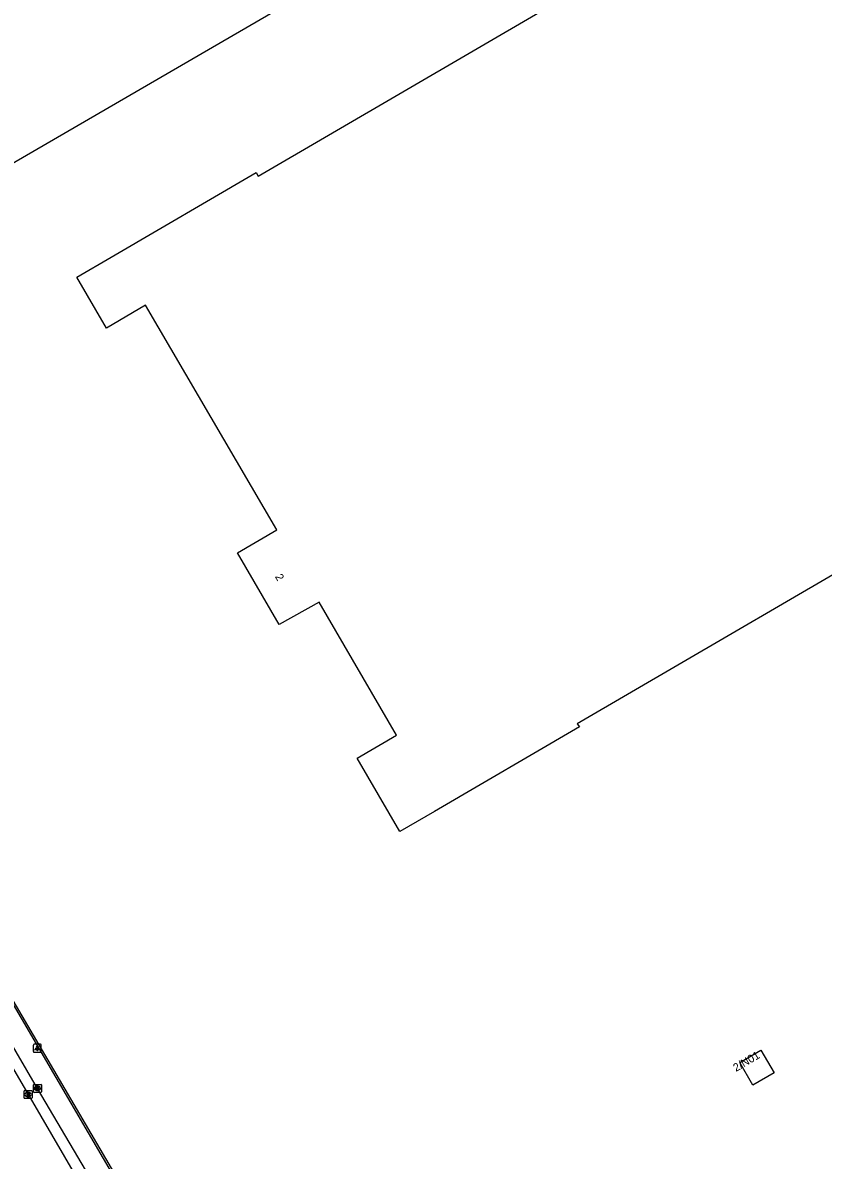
# Model space of a CAD drawing. Extents: x 157692 to 159670, y 381454 to 383289.
# Drawn here: x 159134 to 159234, y 382294.6 to 382436.7 of the extents above; entities that cross this region are included whole.
import ezdxf

# ---------------------------------------------------------------- set-up
doc = ezdxf.new("R2010")
doc.units = 0
for name, color, linetype in [('IMGEO_Hek', 7, 'Continuous'), ('IMGEO_Kolk', 7, 'Continuous'), ('IMGEO_Lichtpunt', 7, 'Continuous'), ('IMGEO_Pand', 7, 'Continuous'), ('IMGEO_Pand_nummerreeks', 7, 'Continuous'), ('IMGEO_Parkeervlak_open', 7, 'Continuous'), ('IMGEO_Rijbaan_lokaal_gesloten', 7, 'Continuous'), ('IMGEO_Rioolput', 7, 'Continuous')]:
    doc.layers.add(name, color=color, linetype=linetype)

msp = doc.modelspace()

# ---------------------------------------------------------------- linework, layer by layer
at = {"layer": 'IMGEO_Hek'}
msp.add_lwpolyline([(159161.83, 382265.49), (159159.39, 382269.72), (159159.15, 382269.54), (159145.08, 382293.58), (159087.73, 382391.41)], dxfattribs=at)
at = {"layer": 'IMGEO_Kolk'}
for p, q in [((159135.34, 382303.13), (159135.34, 382303.98)), ((159135.42, 382304.05), (159136.27, 382304.05)), ((159136.34, 382303.98), (159136.34, 382303.13)), ((159136.27, 382303.05), (159135.42, 382303.05)), ((159135.83, 382303.83), (159135.86, 382303.83)), ((159135.85, 382303.27), (159135.83, 382303.27))]:
    msp.add_line(p, q, dxfattribs=at)
for points in [[(159135.34, 382303.13), (159135.34, 382303.98)], [(159135.42, 382304.05), (159136.27, 382304.05)], [(159136.34, 382303.98), (159136.34, 382303.13)], [(159136.27, 382303.05), (159135.42, 382303.05)], [(159135.66, 382303.75), (159135.79, 382303.75), (159135.79, 382303.6), (159135.92, 382303.75), (159136.08, 382303.75), (159135.93, 382303.6), (159136.09, 382303.35), (159135.93, 382303.35), (159135.85, 382303.52), (159135.79, 382303.45), (159135.79, 382303.35), (159135.66, 382303.35), (159135.66, 382303.75)]]:
    msp.add_lwpolyline(points, dxfattribs=at)
for centre, start, end in [((159135.42, 382303.98), 91.552, 178.448), ((159135.42, 382303.98), 91.552, 178.448), ((159136.27, 382303.98), 1.552, 88.448), ((159136.27, 382303.98), 1.552, 88.448), ((159135.42, 382303.13), 181.552, 268.448), ((159135.42, 382303.13), 181.552, 268.448), ((159136.27, 382303.13), 271.552, 358.448), ((159136.27, 382303.13), 271.552, 358.448)]:
    msp.add_arc(centre, 0.0765, start, end, dxfattribs=at)
for centre, major_axis, ratio, start_param, end_param in [((159135.83, 382303.55), (-0.387, 0.002), 0.722429, 4.712389, 7.853982), ((159135.85, 382303.55), (-0.39, 0.002), 0.717154, 1.570796, 4.712389)]:
    msp.add_ellipse(centre, major_axis=major_axis, ratio=ratio, start_param=start_param, end_param=end_param, dxfattribs=at)
at = {"layer": 'IMGEO_Lichtpunt'}
for p, q in [((159135.33, 382308.97), (159135.33, 382308.16)), ((159135.33, 382308.97), (159135.33, 382308.16)), ((159136.23, 382309.06), (159135.43, 382309.06)), ((159136.23, 382309.06), (159135.43, 382309.06)), ((159136.33, 382308.16), (159136.33, 382308.97)), ((159136.33, 382308.16), (159136.33, 382308.97)), ((159135.43, 382308.07), (159136.23, 382308.07)), ((159135.43, 382308.07), (159136.23, 382308.07))]:
    msp.add_line(p, q, dxfattribs=at)
for points in [[(159135.71, 382308.63), (159135.74, 382308.61), (159135.56, 382308.34), (159135.52, 382308.37), (159135.71, 382308.63)], [(159135.81, 382308.59), (159135.85, 382308.59), (159135.85, 382308.26), (159135.81, 382308.26), (159135.81, 382308.59)], [(159135.92, 382308.61), (159135.96, 382308.63), (159136.14, 382308.37), (159136.1, 382308.34), (159135.92, 382308.61)]]:
    msp.add_lwpolyline(points, dxfattribs=at)
msp.add_circle((159135.83, 382308.77), 0.0994, dxfattribs=at)
for centre, start, end in [((159135.43, 382308.97), 90, 180), ((159135.43, 382308.97), 90, 180), ((159135.43, 382308.16), 180, 270), ((159135.43, 382308.16), 180, 270), ((159136.23, 382308.97), 0, 90), ((159136.23, 382308.97), 0, 90), ((159136.23, 382308.16), 270, 0), ((159136.23, 382308.16), 270, 360)]:
    msp.add_arc(centre, 0.0946, start, end, dxfattribs=at)
at = {"layer": 'IMGEO_Pand'}
for points in [[(159081.56, 382412.04), (159085.89, 382414.56), (159216.55, 382490.54), (159226.39, 382473.62), (159095.72, 382397.64), (159091.4, 382395.13)], [(159229.28, 382448.03), (159242.26, 382425.72), (159247.16, 382428.56), (159250.77, 382422.39), (159245.94, 382419.56), (159262.21, 382391.49), (159267.11, 382394.35), (159270.84, 382388.01), (159248.47, 382374.9), (159248.26, 382375.37), (159203.25, 382349.13), (159203.55, 382348.73), (159185.42, 382338.16), (159181.1, 382335.65)], [(159181.1, 382335.65), (159175.76, 382344.81), (159180.7, 382347.7), (159171.04, 382364.31), (159166.04, 382361.53), (159160.83, 382370.49), (159165.74, 382373.35), (159149.33, 382401.44), (159144.48, 382398.55), (159140.75, 382404.94), (159145.07, 382407.46), (159163.17, 382418.02), (159163.43, 382417.57), (159208.35, 382443.81)], [(159226.21, 382308.34), (159227.86, 382305.48), (159225.21, 382303.95), (159223.56, 382306.8), (159226.21, 382308.34)]]:
    msp.add_lwpolyline(points, dxfattribs=at)
at = {"layer": 'IMGEO_Parkeervlak_open'}
msp.add_lwpolyline([(159161.31, 382265.28), (159146.26, 382291.08), (159103.11, 382364.96), (159087.73, 382391.41)], dxfattribs=at)
at = {"layer": 'IMGEO_Rijbaan_lokaal_gesloten'}
for points in [[(159057.42, 382435.07), (159062.26, 382426.81), (159072.23, 382409.74), (159081.67, 382393.63), (159084.19, 382389.31), (159091.18, 382377.36), (159102.1, 382358.65), (159111.62, 382342.29), (159122.03, 382324.43), (159134.63, 382302.85), (159145.15, 382284.82), (159155.33, 382267.42), (159157.64, 382263.44), (159174.5, 382234.54)], [(159159.07, 382263.96), (159143.88, 382289.92), (159135.84, 382303.55), (159123.24, 382325.14), (159112.83, 382342.99), (159103.31, 382359.35), (159092.39, 382378.07), (159085.4, 382390.02), (159082.88, 382394.34), (159073.44, 382410.44), (159063.47, 382427.52), (159058.62, 382435.79)]]:
    msp.add_lwpolyline(points, dxfattribs=at)
at = {"layer": 'IMGEO_Rioolput'}
for p, q in [((159134.17, 382302.35), (159134.17, 382303.21)), ((159134.25, 382303.28), (159135.1, 382303.28)), ((159134.66, 382303.06), (159134.69, 382303.06)), ((159134.68, 382302.5), (159134.66, 382302.5)), ((159135.17, 382303.21), (159135.17, 382302.35)), ((159135.1, 382302.28), (159134.25, 382302.28))]:
    msp.add_line(p, q, dxfattribs=at)
for points in [[(159134.17, 382302.35), (159134.17, 382303.21)], [(159134.25, 382303.28), (159135.1, 382303.28)], [(159134.76, 382302.98), (159134.51, 382302.98), (159134.51, 382302.58)], [(159134.51, 382302.58), (159134.63, 382302.58), (159134.63, 382302.74), (159134.64, 382302.74)], [(159134.69, 382302.9), (159134.63, 382302.9), (159134.63, 382302.82)], [(159134.63, 382302.82), (159134.68, 382302.82)], [(159134.69, 382302.71), (159134.76, 382302.58), (159134.9, 382302.58), (159134.84, 382302.71)], [(159135.17, 382303.21), (159135.17, 382302.35)], [(159135.1, 382302.28), (159134.25, 382302.28)]]:
    msp.add_lwpolyline(points, dxfattribs=at)
for centre, radius, start, end in [((159134.25, 382303.2), 0.0765, 91.552, 178.448), ((159134.25, 382303.2), 0.0765, 91.552, 178.448), ((159134.64, 382302.69), 0.0533, 26.0293, 88.6989), ((159134.67, 382303.01), 0.19, 274.7715, 282.9687), ((159134.69, 382302.8), 0.0964, 77.0061, 93.1865), ((159134.71, 382302.86), 0.0378, 276.6634, 79.6772), ((159134.76, 382302.87), 0.109, 350.3612, 89.416), ((159134.76, 382302.87), 0.112, 277.5842, 350.9817), ((159134.74, 382302.65), 0.108, 29.5134, 73.7905), ((159135.1, 382303.2), 0.0765, 1.552, 88.448), ((159135.1, 382303.2), 0.0765, 1.552, 88.448), ((159134.25, 382302.36), 0.0765, 181.552, 268.448), ((159134.25, 382302.36), 0.0765, 181.552, 268.448), ((159135.1, 382302.36), 0.0765, 271.552, 358.448), ((159135.1, 382302.36), 0.0765, 271.552, 358.448)]:
    msp.add_arc(centre, radius, start, end, dxfattribs=at)
for centre, major_axis, ratio, start_param, end_param in [((159134.66, 382302.78), (-0.387, 0.002), 0.722429, 4.712389, 7.853982), ((159134.68, 382302.78), (-0.39, 0.002), 0.717154, 1.570796, 4.712389)]:
    msp.add_ellipse(centre, major_axis=major_axis, ratio=ratio, start_param=start_param, end_param=end_param, dxfattribs=at)

# ---------------------------------------------------------------- texts
at = {"layer": 'IMGEO_Pand_nummerreeks'}
for s, rotation, p in [('2', 300.161, (159165.48, 382367.51)), ('2/N01', 30.4067, (159223.09, 382305.6))]:
    msp.add_text(s, height=1, rotation=rotation, dxfattribs=at).set_placement(p)

doc.saveas('drawing.dxf')
